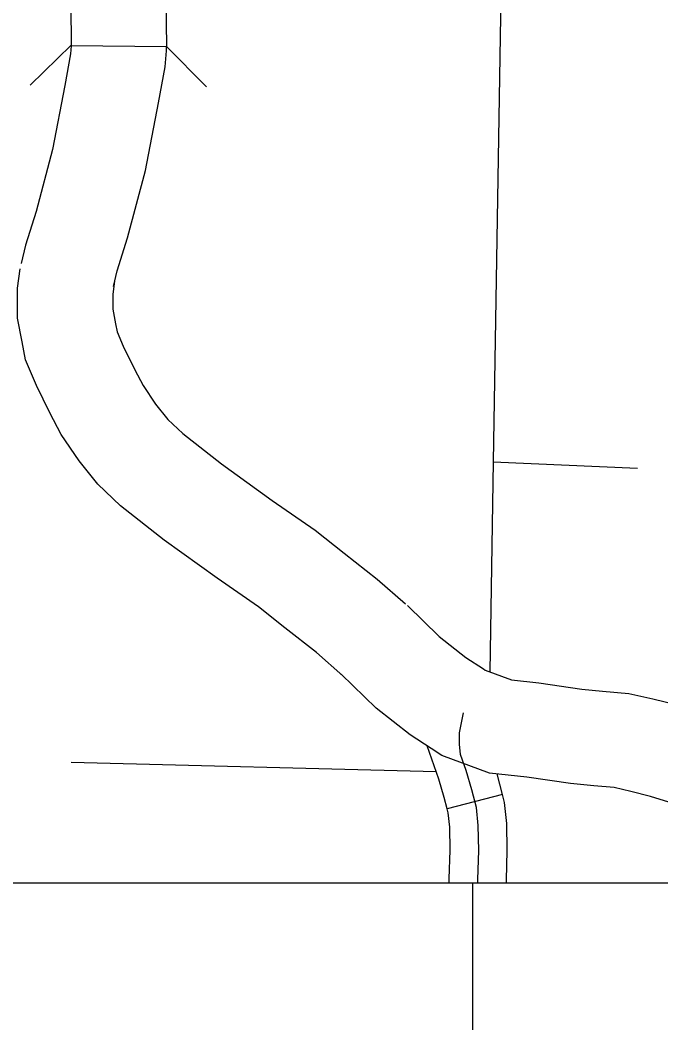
# Model space of a CAD drawing. Extents: x 813775 to 1157140, y 1757555 to 1979907.
# Drawn here: x 1049634 to 1052999, y 1797421 to 1802687 of the extents above; entities that cross this region are included whole.
import ezdxf

# ---------------------------------------------------------------- set-up
doc = ezdxf.new("R2010")
doc.units = 0
for name, color, linetype in [('Level 10', 7, 'Continuous'), ('Level 31', 7, 'Continuous'), ('Level 32', 7, 'Continuous'), ('Level 37', 7, 'Continuous'), ('Level 4', 7, 'Continuous'), ('Level 5', 7, 'Continuous'), ('R_Dimension', 7, 'Continuous'), ('R_Draft', 7, 'Continuous')]:
    doc.layers.add(name, color=color, linetype=linetype)

msp = doc.modelspace()

# ---------------------------------------------------------------- linework, layer by layer
at = {"layer": 'Level 10'}
for points in [[(1050331, 1803148.9), (1050359.7, 1803049.4), (1050389.3, 1802911.3), (1050399.4, 1802803.6), (1050403, 1802547.6)], [(1049850.7, 1803010), (1049874.5, 1802927.5), (1049894.2, 1802835.4), (1049900.6, 1802767.8), (1049902.9, 1802552.4)], [(1049902.9, 1802552.4), (1049899.2, 1802509.6), (1049868.7, 1802344), (1049804.7, 1802008.3), (1049718.1, 1801682.4), (1049662.6, 1801504.8), (1049638.9, 1801408.7)], [(1050403, 1802547.6), (1049902.9, 1802552.4)], [(1050124.3, 1801288.9), (1050144.4, 1801370.3), (1050198.5, 1801543.5), (1050292.6, 1801897.1), (1050360.1, 1802251.9), (1050395.3, 1802442.5), (1050402.5, 1802525.7), (1050403, 1802547.6)], [(1051329.2, 1799244.4), (1051189.9, 1799365.7), (1051024.6, 1799496.4), (1050885.7, 1799606.5), (1050668.5, 1799756.8), (1050391.2, 1799957.1), (1050161.9, 1800137.2), (1050042.9, 1800249.6), (1049943.4, 1800372.4), (1049850.3, 1800510.5), (1049790.2, 1800624.4), (1049719.7, 1800768.5), (1049663.3, 1800902.4), (1049644.4, 1800996.9), (1049620.6, 1801122.6), (1049620.6, 1801279.9), (1049633.6, 1801380.8)], [(1050129.5, 1801316.8), (1050120.6, 1801247.8), (1050120.6, 1801169.5), (1050135.2, 1801092.4), (1050143.7, 1801049.9), (1050175, 1800975.5), (1050235.9, 1800851.1), (1050279.9, 1800767.7), (1050345.7, 1800670.1), (1050410.4, 1800590.2), (1050488.7, 1800516.3), (1050692.1, 1800356.6), (1050957.1, 1800165.1), (1051183.5, 1800008.5), (1051335, 1799888.4), (1051509.3, 1799750.6), (1051657.6, 1799621.5)], [(1051667.4, 1799612.4), (1051833.8, 1799451.2), (1051973.6, 1799340.2), (1052066.3, 1799280.1), (1052075.7, 1799273.8), (1052214, 1799223.1), (1052357.9, 1799206.9), (1052583.1, 1799174.3), (1052691.3, 1799164), (1052830.9, 1799151.6), (1052956.1, 1799122.7), (1053077.7, 1799093), (1053263.8, 1799034.8), (1053461.7, 1798966.9), (1053639.3, 1798901), (1053912.4, 1798786.7)], [(1053719.4, 1798325.5), (1053455.7, 1798435.8), (1053293.6, 1798496), (1053108.1, 1798559.6), (1052943.7, 1798611), (1052840.6, 1798636.2), (1052752.2, 1798656.6), (1052645.4, 1798666.1), (1052523.5, 1798677.7), (1052294, 1798710.9), (1052098.3, 1798733), (1051847.8, 1798824.8), (1051791.4, 1798862.4), (1051681.4, 1798933.8), (1051503.6, 1799074.9), (1051319.4, 1799253.4)]]:
    msp.add_lwpolyline(points, dxfattribs=at)
at = {"layer": 'Level 31'}
msp.add_lwpolyline([(1052037, 1798154.8), (1052037.1, 1798174.2), (1052042, 1798327.3), (1052039.6, 1798458.3), (1052029.7, 1798552.2), (1052005, 1798645.5), (1051975.4, 1798746.8), (1051945.8, 1798830.8), (1051940.9, 1798885.2), (1051940.9, 1798944.5), (1051961.7, 1799049.3)], dxfattribs=at)
at = {"layer": 'Level 32'}
msp.add_line((1052166.6, 1798621.3), (1051876.5, 1798544.7), dxfattribs=at)
for points in [[(1051876.5, 1798544.7), (1051860.5, 1798605.3), (1051832.6, 1798700.8), (1051770.9, 1798875.7)], [(1052166.6, 1798621.3), (1052138.2, 1798728.5)], [(1052187, 1798154.8), (1052187.1, 1798171.3), (1052192.1, 1798326.3), (1052189.4, 1798467.6), (1052177.7, 1798579.3), (1052166.6, 1798621.3)], [(1051887, 1798154.8), (1051887.1, 1798177.1), (1051892, 1798328.3), (1051889.7, 1798449), (1051881.7, 1798525), (1051876.5, 1798544.7)]]:
    msp.add_lwpolyline(points, dxfattribs=at)
at = {"layer": 'Level 37'}
for points in [[(1049687.7, 1802345.1), (1049901.7, 1802555.3)], [(1050401.7, 1802550.8), (1050611.9, 1802336.8)]]:
    msp.add_lwpolyline(points, dxfattribs=at)
at = {"layer": 'Level 4'}
msp.add_lwpolyline([(1052176.9, 1803983.2), (1052117.2, 1800367.3), (1052100.9, 1799264.6)], dxfattribs=at)
at = {"layer": 'Level 5'}
for points in [[(1052117.2, 1800367.3), (1052875.3, 1800333.5)], [(1049902.9, 1798791.1), (1051817.9, 1798742.3)]]:
    msp.add_lwpolyline(points, dxfattribs=at)
at = {"layer": 'R_Dimension'}
msp.add_line((1052008.8, 1798154.8), (1052008.8, 1792154.8), dxfattribs=at)
at = {"layer": 'R_Draft'}
msp.add_lwpolyline([(912532, 1880709.1), (1062535.4, 1880709.1), (1062535.4, 1798154.8), (912532, 1798154.8)], close=True, dxfattribs=at)

doc.saveas('drawing.dxf')
